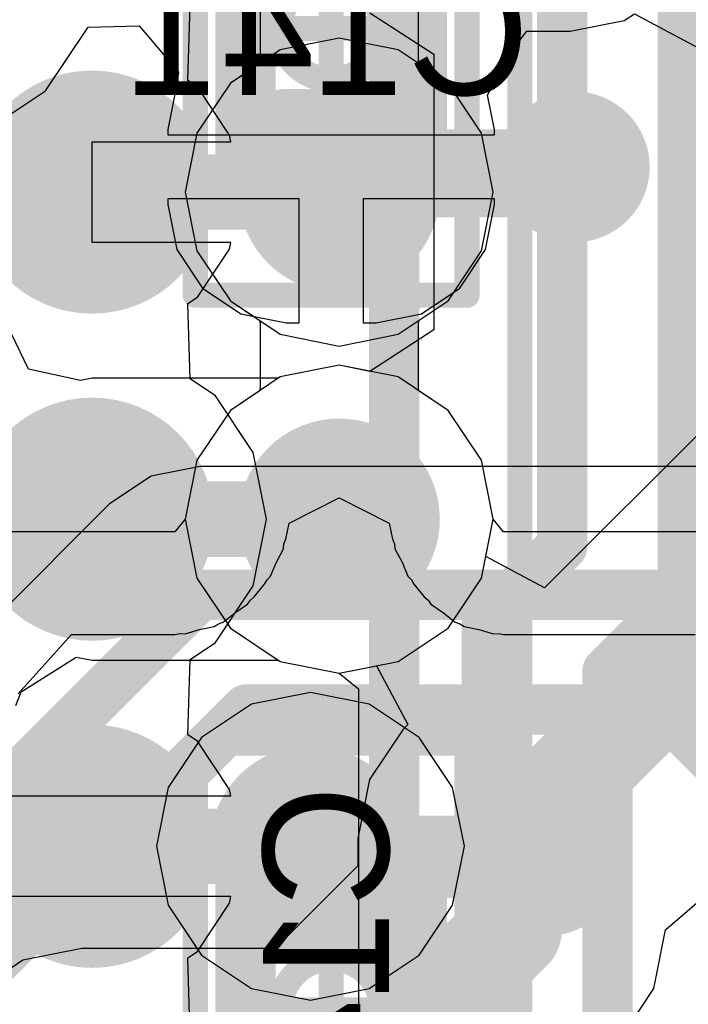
# Model space of a CAD drawing. Header units: millimetres. Extents: x -2 to 68, y -2 to 27.4.
# Tile 555 of 594: x 55.8 to 57.1, y 16.8 to 18.8. Entities that reach past the tile are written whole.
import ezdxf

# ---------------------------------------------------------------- set-up
doc = ezdxf.new("R2010")
doc.units = ezdxf.units.MM
for name, color, linetype in [('BottomLayer', 5, 'Continuous'), ('BottomPaste', 16, 'Continuous'), ('BottomSolder', 6, 'Continuous'), ('DrillGuide', 244, 'Continuous'), ('Mechanical10', 56, 'Continuous'), ('Mechanical13', 56, 'Continuous'), ('Mechanical15', 56, 'Continuous'), ('Mechanical17', 56, 'Continuous'), ('Mechanical6', 56, 'Continuous'), ('MidLayer1', 16, 'Continuous'), ('MidLayer2', 76, 'Continuous'), ('MidLayer3', 90, 'Continuous'), ('MidLayer4', 156, 'Continuous'), ('MidLayer5', 130, 'Continuous'), ('MidLayer6', 216, 'Continuous'), ('MidLayer7', 6, 'Continuous'), ('MidLayer8', 54, 'Continuous'), ('MultiLayer', 9, 'Continuous'), ('TopLayer', 1, 'Continuous'), ('TopPaste', 8, 'Continuous'), ('TopSolder', 216, 'Continuous'), ('ViaHoleLayer', 16, 'Continuous')]:
    doc.layers.add(name, color=color, linetype=linetype)

# ---------------------------------------------------------------- blocks, each defined once
blk = doc.blocks.new('MT53D512M32D2DS_053_WT_D_F_________1_168')
at = {"layer": 'Mechanical13', "const_width": 0.0999998}
blk.add_lwpolyline([(-4.99999762, 7.250000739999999), (-4.99999762, -7.250000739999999)], dxfattribs=at)
at = {"layer": 'Mechanical15', "const_width": 0.0499999}
blk.add_lwpolyline([(-5.24999966, 7.50000024), (-5.24999966, -7.50000024)], dxfattribs=at)
at = {"layer": 'TopLayer', "const_width": 0.13999972}
for points in [[(-4.46999868, -1.62500056, 1), (-4.329998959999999, -1.62500056, 1)], [(-4.46999868, -2.27499926, 1), (-4.329998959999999, -2.27499926, 1)], [(-4.46999868, -2.9250005, 1), (-4.329998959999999, -2.9250005, 1)]]:
    blk.add_lwpolyline(points, format="xyb", close=True, dxfattribs=at)
at = {"layer": 'TopPaste', "const_width": 0.13999972}
for points in [[(-4.46999868, -1.62500056, 1), (-4.329998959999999, -1.62500056, 1)], [(-4.46999868, -2.27499926, 1), (-4.329998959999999, -2.27499926, 1)], [(-4.46999868, -2.9250005, 1), (-4.329998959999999, -2.9250005, 1)]]:
    blk.add_lwpolyline(points, format="xyb", close=True, dxfattribs=at)
at = {"layer": 'TopSolder', "const_width": 0.24159972}
for points in [[(-4.52079868, -1.62500056, 1), (-4.27919896, -1.62500056, 1)], [(-4.52079868, -2.27499926, 1), (-4.27919896, -2.27499926, 1)], [(-4.52079868, -2.9250005, 1), (-4.27919896, -2.9250005, 1)]]:
    blk.add_lwpolyline(points, format="xyb", close=True, dxfattribs=at)
blk = doc.blocks.new('TP_0_8MM_B_183')
at = {"layer": 'BottomLayer', "const_width": 0.40005}
blk.add_lwpolyline([(-0.200025, 0, 1), (0.200025, 0, 1)], format="xyb", close=True, dxfattribs=at)
at = {"layer": 'BottomSolder', "const_width": 0.4500499}
blk.add_lwpolyline([(-0.22502368, 0, 1), (0.22502368, 0, 1)], format="xyb", close=True, dxfattribs=at)
blk = doc.blocks.new('CAP_0201_B_335')
at = {"layer": 'BottomLayer', "const_width": 0.08059928}
for points in [[(-0.3896995, 0.08940038, 1), (-0.30910022, 0.08940038, 1)], [(-0.24090122, 0.08940038, 1), (-0.16030194, 0.08940038, 1)], [(0.16030194, 0.08940038, 1), (0.24090122, 0.08940038, 1)], [(0.30910022, 0.08940038, 1), (0.3896995, 0.08940038, 1)], [(-0.3896995, -0.08940038, 1), (-0.30910022, -0.08940038, 1)], [(-0.24090122, -0.08940038, 1), (-0.16030194, -0.08940038, 1)], [(0.16030194, -0.08940038, 1), (0.24090122, -0.08940038, 1)], [(0.30910022, -0.08940038, 1), (0.3896995, -0.08940038, 1)]]:
    blk.add_lwpolyline(points, format="xyb", close=True, dxfattribs=at)
at = {"layer": 'BottomLayer'}
for points in [[(-0.20060158, 0.16999966), (-0.34939986, 0.16999966), (-0.20060158, -0.16999966), (-0.34939986, -0.16999966)], [(0.20060158, -0.16999966), (0.34939986, -0.16999966), (0.20060158, 0.16999966), (0.34939986, 0.16999966)], [(-0.1200023, 0.08940038), (-0.4299991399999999, 0.08940038), (-0.1200023, -0.08940038), (-0.4299991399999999, -0.08940038)], [(0.1200023, -0.08940038), (0.4299991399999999, -0.08940038), (0.1200023, 0.08940038), (0.4299991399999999, 0.08940038)]]:
    blk.add_solid(points, dxfattribs=at)
at = {"layer": 'BottomPaste', "const_width": 0.08059928}
for points in [[(-0.3896995, 0.08940038, 1), (-0.30910022, 0.08940038, 1)], [(-0.24090122, 0.08940038, 1), (-0.16030194, 0.08940038, 1)], [(0.16030194, 0.08940038, 1), (0.24090122, 0.08940038, 1)], [(0.30910022, 0.08940038, 1), (0.3896995, 0.08940038, 1)], [(-0.3896995, -0.08940038, 1), (-0.30910022, -0.08940038, 1)], [(-0.24090122, -0.08940038, 1), (-0.16030194, -0.08940038, 1)], [(0.16030194, -0.08940038, 1), (0.24090122, -0.08940038, 1)], [(0.30910022, -0.08940038, 1), (0.3896995, -0.08940038, 1)]]:
    blk.add_lwpolyline(points, format="xyb", close=True, dxfattribs=at)
at = {"layer": 'BottomPaste'}
for points in [[(-0.20060158, 0.16999966), (-0.34939986, 0.16999966), (-0.20060158, -0.16999966), (-0.34939986, -0.16999966)], [(0.20060158, -0.16999966), (0.34939986, -0.16999966), (0.20060158, 0.16999966), (0.34939986, 0.16999966)], [(-0.1200023, 0.08940038), (-0.4299991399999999, 0.08940038), (-0.1200023, -0.08940038), (-0.4299991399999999, -0.08940038)], [(0.1200023, -0.08940038), (0.4299991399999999, -0.08940038), (0.1200023, 0.08940038), (0.4299991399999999, 0.08940038)]]:
    blk.add_solid(points, dxfattribs=at)
at = {"layer": 'BottomSolder', "const_width": 0.08059928}
for points in [[(-0.3896995, 0.08940038, 1), (-0.30910022, 0.08940038, 1)], [(-0.24090122, 0.08940038, 1), (-0.16030194, 0.08940038, 1)], [(0.16030194, 0.08940038, 1), (0.24090122, 0.08940038, 1)], [(0.30910022, 0.08940038, 1), (0.3896995, 0.08940038, 1)], [(-0.3896995, -0.08940038, 1), (-0.30910022, -0.08940038, 1)], [(-0.24090122, -0.08940038, 1), (-0.16030194, -0.08940038, 1)], [(0.16030194, -0.08940038, 1), (0.24090122, -0.08940038, 1)], [(0.30910022, -0.08940038, 1), (0.3896995, -0.08940038, 1)]]:
    blk.add_lwpolyline(points, format="xyb", close=True, dxfattribs=at)
at = {"layer": 'BottomSolder'}
for points in [[(-0.20060158, 0.16999966), (-0.34939986, 0.16999966), (-0.20060158, -0.16999966), (-0.34939986, -0.16999966)], [(0.20060158, -0.16999966), (0.34939986, -0.16999966), (0.20060158, 0.16999966), (0.34939986, 0.16999966)], [(-0.1200023, 0.08940038), (-0.4299991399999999, 0.08940038), (-0.1200023, -0.08940038), (-0.4299991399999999, -0.08940038)], [(0.1200023, -0.08940038), (0.4299991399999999, -0.08940038), (0.1200023, 0.08940038), (0.4299991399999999, 0.08940038)]]:
    blk.add_solid(points, dxfattribs=at)
at = {"layer": 'Mechanical10', "const_width": 0.11999976}
for points in [[(0.31999936, 0.16999966), (-0.31999936, 0.16999966)], [(-0.31999936, -0.16999966), (-0.31999936, 0.16999966)], [(0.31999936, -0.16999966), (0.31999936, 0.16999966)], [(0.31999936, -0.16999966), (-0.31999936, -0.16999966)]]:
    blk.add_lwpolyline(points, dxfattribs=at)
at = {"layer": 'Mechanical10', "const_width": 0.05999988}
for points in [[(-0.3499993, 0.16999966, 1), (-0.28999942, 0.16999966, 1)], [(-0.3499993, 0.16999966, 1), (-0.28999942, 0.16999966, 1)], [(0.28999942, 0.16999966, 1), (0.3499993, 0.16999966, 1)], [(0.28999942, 0.16999966, 1), (0.3499993, 0.16999966, 1)], [(-0.3499993, -0.16999966, 1), (-0.28999942, -0.16999966, 1)], [(-0.3499993, -0.16999966, 1), (-0.28999942, -0.16999966, 1)], [(0.28999942, -0.16999966, 1), (0.3499993, -0.16999966, 1)], [(0.28999942, -0.16999966, 1), (0.3499993, -0.16999966, 1)]]:
    blk.add_lwpolyline(points, format="xyb", close=True, dxfattribs=at)
at = {"layer": 'Mechanical6', "const_width": 0.0499999}
for points in [[(0.5299989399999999, 0.26999946), (-0.5299989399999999, 0.26999946)], [(-0.5299989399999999, -0.26999946), (-0.5299989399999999, 0.26999946)], [(0.5299989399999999, -0.26999946), (0.5299989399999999, 0.26999946)], [(0, -0.135001), (0, 0.135001)], [(0.135001, 0), (-0.135001, 0)], [(0.5299989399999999, -0.26999946), (-0.5299989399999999, -0.26999946)]]:
    blk.add_lwpolyline(points, dxfattribs=at)
at = {"layer": 'Mechanical6'}
for points, const_width in [([(-0.54249828, 0.26999946, 1), (-0.5174996, 0.26999946, 1)], 0.02499868), ([(-0.54249828, 0.26999946, 1), (-0.5174996, 0.26999946, 1)], 0.02499868), ([(0.5174996, 0.26999946, 1), (0.54249828, 0.26999946, 1)], 0.02499868), ([(0.5174996, 0.26999946, 1), (0.54249828, 0.26999946, 1)], 0.02499868), ([(-0.01249934, 0.135001, 1), (0.01249934, 0.135001, 1)], 0.02499868), ([(0.10130028, 0, 1), (-0.10130028, 0, 1)], 0.0499999), ([(-0.14750034, 0, 1), (-0.12250166, 0, 1)], 0.02499868), ([(-0.11379962, 0, 1), (-0.08880094, 0, 1)], 0.02499868), ([(0.08880094, 0, 1), (0.11379962, 0, 1)], 0.02499868), ([(0.12250166, 0, 1), (0.14750034, 0, 1)], 0.02499868), ([(-0.01249934, -0.135001, 1), (0.01249934, -0.135001, 1)], 0.02499868), ([(-0.54249828, -0.26999946, 1), (-0.5174996, -0.26999946, 1)], 0.02499868), ([(-0.54249828, -0.26999946, 1), (-0.5174996, -0.26999946, 1)], 0.02499868), ([(0.5174996, -0.26999946, 1), (0.54249828, -0.26999946, 1)], 0.02499868), ([(0.5174996, -0.26999946, 1), (0.54249828, -0.26999946, 1)], 0.02499868)]:
    blk.add_lwpolyline(points, format="xyb", close=True, dxfattribs=dict(at, const_width=const_width))
blk = doc.blocks.new('CAP_0201_B_343')
at = {"layer": 'BottomLayer', "const_width": 0.08059928}
for points in [[(-0.3896995, 0.08940038, 1), (-0.30910022, 0.08940038, 1)], [(-0.24090122, 0.08940038, 1), (-0.16030194, 0.08940038, 1)], [(0.16030194, 0.08940038, 1), (0.24090122, 0.08940038, 1)], [(0.30910022, 0.08940038, 1), (0.3896995, 0.08940038, 1)], [(-0.3896995, -0.08940038, 1), (-0.30910022, -0.08940038, 1)], [(-0.24090122, -0.08940038, 1), (-0.16030194, -0.08940038, 1)], [(0.16030194, -0.08940038, 1), (0.24090122, -0.08940038, 1)], [(0.30910022, -0.08940038, 1), (0.3896995, -0.08940038, 1)]]:
    blk.add_lwpolyline(points, format="xyb", close=True, dxfattribs=at)
at = {"layer": 'BottomLayer'}
for points in [[(-0.20060158, 0.16999966), (-0.34939986, 0.16999966), (-0.20060158, -0.16999966), (-0.34939986, -0.16999966)], [(0.20060158, -0.16999966), (0.34939986, -0.16999966), (0.20060158, 0.16999966), (0.34939986, 0.16999966)], [(-0.1200023, 0.08940038), (-0.4299991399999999, 0.08940038), (-0.1200023, -0.08940038), (-0.4299991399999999, -0.08940038)], [(0.1200023, -0.08940038), (0.4299991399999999, -0.08940038), (0.1200023, 0.08940038), (0.4299991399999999, 0.08940038)]]:
    blk.add_solid(points, dxfattribs=at)
at = {"layer": 'BottomPaste', "const_width": 0.08059928}
for points in [[(-0.3896995, 0.08940038, 1), (-0.30910022, 0.08940038, 1)], [(-0.24090122, 0.08940038, 1), (-0.16030194, 0.08940038, 1)], [(0.16030194, 0.08940038, 1), (0.24090122, 0.08940038, 1)], [(0.30910022, 0.08940038, 1), (0.3896995, 0.08940038, 1)], [(-0.3896995, -0.08940038, 1), (-0.30910022, -0.08940038, 1)], [(-0.24090122, -0.08940038, 1), (-0.16030194, -0.08940038, 1)], [(0.16030194, -0.08940038, 1), (0.24090122, -0.08940038, 1)], [(0.30910022, -0.08940038, 1), (0.3896995, -0.08940038, 1)]]:
    blk.add_lwpolyline(points, format="xyb", close=True, dxfattribs=at)
at = {"layer": 'BottomPaste'}
for points in [[(-0.20060158, 0.16999966), (-0.34939986, 0.16999966), (-0.20060158, -0.16999966), (-0.34939986, -0.16999966)], [(0.20060158, -0.16999966), (0.34939986, -0.16999966), (0.20060158, 0.16999966), (0.34939986, 0.16999966)], [(-0.1200023, 0.08940038), (-0.4299991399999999, 0.08940038), (-0.1200023, -0.08940038), (-0.4299991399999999, -0.08940038)], [(0.1200023, -0.08940038), (0.4299991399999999, -0.08940038), (0.1200023, 0.08940038), (0.4299991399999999, 0.08940038)]]:
    blk.add_solid(points, dxfattribs=at)
at = {"layer": 'BottomSolder', "const_width": 0.08059928}
for points in [[(-0.3896995, 0.08940038, 1), (-0.30910022, 0.08940038, 1)], [(-0.24090122, 0.08940038, 1), (-0.16030194, 0.08940038, 1)], [(0.16030194, 0.08940038, 1), (0.24090122, 0.08940038, 1)], [(0.30910022, 0.08940038, 1), (0.3896995, 0.08940038, 1)], [(-0.3896995, -0.08940038, 1), (-0.30910022, -0.08940038, 1)], [(-0.24090122, -0.08940038, 1), (-0.16030194, -0.08940038, 1)], [(0.16030194, -0.08940038, 1), (0.24090122, -0.08940038, 1)], [(0.30910022, -0.08940038, 1), (0.3896995, -0.08940038, 1)]]:
    blk.add_lwpolyline(points, format="xyb", close=True, dxfattribs=at)
at = {"layer": 'BottomSolder'}
for points in [[(-0.20060158, 0.16999966), (-0.34939986, 0.16999966), (-0.20060158, -0.16999966), (-0.34939986, -0.16999966)], [(0.20060158, -0.16999966), (0.34939986, -0.16999966), (0.20060158, 0.16999966), (0.34939986, 0.16999966)], [(-0.1200023, 0.08940038), (-0.4299991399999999, 0.08940038), (-0.1200023, -0.08940038), (-0.4299991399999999, -0.08940038)], [(0.1200023, -0.08940038), (0.4299991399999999, -0.08940038), (0.1200023, 0.08940038), (0.4299991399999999, 0.08940038)]]:
    blk.add_solid(points, dxfattribs=at)
at = {"layer": 'Mechanical10', "const_width": 0.11999976}
for points in [[(-0.31999936, 0.16999966), (0.31999936, 0.16999966)], [(-0.31999936, 0.16999966), (-0.31999936, -0.16999966)], [(0.31999936, 0.16999966), (0.31999936, -0.16999966)], [(-0.31999936, -0.16999966), (0.31999936, -0.16999966)]]:
    blk.add_lwpolyline(points, dxfattribs=at)
at = {"layer": 'Mechanical10', "const_width": 0.05999988}
for points in [[(-0.3499993, 0.16999966, 1), (-0.28999942, 0.16999966, 1)], [(-0.3499993, 0.16999966, 1), (-0.28999942, 0.16999966, 1)], [(0.28999942, 0.16999966, 1), (0.3499993, 0.16999966, 1)], [(0.28999942, 0.16999966, 1), (0.3499993, 0.16999966, 1)], [(-0.3499993, -0.16999966, 1), (-0.28999942, -0.16999966, 1)], [(-0.3499993, -0.16999966, 1), (-0.28999942, -0.16999966, 1)], [(0.28999942, -0.16999966, 1), (0.3499993, -0.16999966, 1)], [(0.28999942, -0.16999966, 1), (0.3499993, -0.16999966, 1)]]:
    blk.add_lwpolyline(points, format="xyb", close=True, dxfattribs=at)
at = {"layer": 'Mechanical6', "const_width": 0.0499999}
for points in [[(-0.5299989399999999, 0.26999946), (-0.5299989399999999, -0.26999946)], [(-0.5299989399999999, 0.26999946), (0.5299989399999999, 0.26999946)], [(0.5299989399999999, 0.26999946), (0.5299989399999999, -0.26999946)], [(0, 0.135001), (0, -0.135001)], [(-0.135001, 0), (0.135001, 0)], [(-0.5299989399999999, -0.26999946), (0.5299989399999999, -0.26999946)]]:
    blk.add_lwpolyline(points, dxfattribs=at)
at = {"layer": 'Mechanical6'}
for points, const_width in [([(-0.54249828, 0.26999946, 1), (-0.5174996, 0.26999946, 1)], 0.02499868), ([(-0.54249828, 0.26999946, 1), (-0.5174996, 0.26999946, 1)], 0.02499868), ([(0.5174996, 0.26999946, 1), (0.54249828, 0.26999946, 1)], 0.02499868), ([(0.5174996, 0.26999946, 1), (0.54249828, 0.26999946, 1)], 0.02499868), ([(-0.01249934, 0.135001, 1), (0.01249934, 0.135001, 1)], 0.02499868), ([(0.10130028, 0, 1), (-0.10130028, 0, 1)], 0.0499999), ([(-0.14750034, 0, 1), (-0.12250166, 0, 1)], 0.02499868), ([(-0.11379962, 0, 1), (-0.08880094, 0, 1)], 0.02499868), ([(0.08880094, 0, 1), (0.11379962, 0, 1)], 0.02499868), ([(0.12250166, 0, 1), (0.14750034, 0, 1)], 0.02499868), ([(-0.01249934, -0.135001, 1), (0.01249934, -0.135001, 1)], 0.02499868), ([(-0.54249828, -0.26999946, 1), (-0.5174996, -0.26999946, 1)], 0.02499868), ([(-0.54249828, -0.26999946, 1), (-0.5174996, -0.26999946, 1)], 0.02499868), ([(0.5174996, -0.26999946, 1), (0.54249828, -0.26999946, 1)], 0.02499868), ([(0.5174996, -0.26999946, 1), (0.54249828, -0.26999946, 1)], 0.02499868)]:
    blk.add_lwpolyline(points, format="xyb", close=True, dxfattribs=dict(at, const_width=const_width))

msp = doc.modelspace()

# ---------------------------------------------------------------- linework, layer by layer
at = {"layer": 'BottomLayer'}
for p, q in [((56.8500006, 18.7446158), (56.95730035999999, 18.76595942)), ((56.95730035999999, 18.76595942), (56.97746288, 18.77943158)), ((56.97746288, 18.77943158), (57.10446287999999, 18.71154754)), ((55.80761, 18.62638896), (55.89210564, 18.75284286)), ((55.89210564, 18.75284286), (55.99344148, 18.75532698)), ((55.99344148, 18.75532698), (56.07162776, 18.66307164)), ((56.72899753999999, 18.699861), (56.764047, 18.7446158)), ((56.764047, 18.7446158), (56.8500006, 18.7446158)), ((56.68595216, 18.61761326), (56.72899753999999, 18.699861)), ((56.07162776, 18.66307164), (56.06838164, 18.6393709)), ((55.60912678, 18.4937654), (55.80761, 18.62638896)), ((56.06838164, 18.6393709), (56.0504848, 18.54939902)), ((56.69952084, 18.54939902), (56.68595216, 18.61761326)), ((56.0504848, 18.54939902), (56.0504848, 18.53850242)), ((56.69952084, 18.53850242), (56.69952084, 18.54939902)), ((56.0504848, 18.53850242), (56.37500536, 18.53850242)), ((56.37500536, 18.53850242), (56.69952084, 18.53850242)), ((56.31150536, 18.41150242), (56.0504848, 18.41150242)), ((56.0504848, 18.41150242), (56.0504848, 18.40060074)), ((56.31150536, 18.1654831), (56.31150536, 18.41150242)), ((56.69952084, 18.41150242), (56.43850535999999, 18.41150242)), ((56.43850535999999, 18.41150242), (56.43850535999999, 18.1654831)), ((56.69952084, 18.40060074), (56.69952084, 18.41150242)), ((56.0504848, 18.40060074), (56.06838164, 18.31062632)), ((56.681624, 18.31062632), (56.69952084, 18.40060074)), ((56.06838164, 18.31062632), (56.11934927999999, 18.23434758)), ((56.63065636, 18.23434758), (56.681624, 18.31062632)), ((56.11934927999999, 18.23434758), (56.19562802, 18.18337994)), ((56.55437762, 18.18337994), (56.63065636, 18.23434758)), ((56.19562802, 18.18337994), (56.28560244, 18.1654831)), ((56.4644032, 18.1654831), (56.55437762, 18.18337994)), ((56.28560244, 18.1654831), (56.31150536, 18.1654831)), ((56.43850535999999, 18.1654831), (56.4644032, 18.1654831)), ((56.11499825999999, 17.8798855), (56.01745464, 17.86048244)), ((57.1149988, 17.8798855), (56.11499825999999, 17.8798855)), ((56.01745464, 17.86048244), (55.93475986, 17.80522982)), ((55.93475986, 17.80522982), (55.09954182, 16.97000924))]:
    msp.add_line(p, q, dxfattribs=at)
for points, const_width in [([(56.78300048, 18.47499988, 1), (56.93299763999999, 18.47499988, 1)], 0.1499997), ([(56.33750226, 18.47499988, 1), (56.41250338, 18.47499988, 1)], 0.07499858), ([(56.82049849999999, 18.47499988, 1), (56.89549962, 18.47499988, 1)], 0.07499858), ([(56.08999958, 17.62498888, 1), (56.13999694, 17.62498888, 1)], 0.0499999), ([(56.08999958, 17.62498888, 1), (56.13999694, 17.62498888, 1)], 0.0499999), ([(57.09000012, 17.62498888, 1), (57.13999748, 17.62498888, 1)], 0.0499999), ([(57.09000012, 17.62498888, 1), (57.13999748, 17.62498888, 1)], 0.0499999), ([(56.18208474, 17.39699848, 1), (56.2320821, 17.39699848, 1)], 0.0499999), ([(56.18208474, 17.39699848, 1), (56.2320821, 17.39699848, 1)], 0.0499999), ([(57.00941099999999, 17.39699848, 1), (57.05940835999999, 17.39699848, 1)], 0.0499999), ([(57.00941099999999, 17.39699848, 1), (57.05940835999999, 17.39699848, 1)], 0.0499999), ([(56.72900262, 17.09699908, 1), (56.87899977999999, 17.09699908, 1)], 0.1499997), ([(56.40950109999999, 17.09699908, 1), (56.48450222, 17.09699908, 1)], 0.07499858), ([(56.40950109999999, 17.09699908, 1), (56.48450222, 17.09699908, 1)], 0.07499858), ([(56.76650064, 17.09699908, 1), (56.84150175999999, 17.09699908, 1)], 0.07499858), ([(56.33750226, 17.02500024, 1), (56.41250338, 17.02500024, 1)], 0.07499858), ([(56.32710604, 17.04789834, 1), (56.3771034, 17.04789834, 1)], 0.0499999), ([(56.35000414, 17.02500024, 1), (56.4000015, 17.02500024, 1)], 0.0499999)]:
    msp.add_lwpolyline(points, format="xyb", close=True, dxfattribs=dict(at, const_width=const_width))
for points, const_width in [([(56.37500282, 18.47499988), (56.85799906, 18.47499988)], 0.1499997), ([(55.1164125, 16.62640312), (56.11499825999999, 17.62498888)], 0.0999998), ([(56.11499825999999, 17.62498888), (57.1149988, 17.62498888)], 0.0999998), ([(57.1149988, 17.62498888), (57.3649983, 17.37498938)], 0.0999998), ([(55.23507367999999, 16.42498874), (56.20708342, 17.39699848)], 0.0999998), ([(56.20708342, 17.39699848), (57.03440968, 17.39699848)], 0.0999998), ([(57.03440968, 17.39699848), (57.1649987, 17.26640946)], 0.0999998), ([(56.37500282, 17.02500024), (56.44700166, 17.09699908)], 0.1499997), ([(56.44700166, 17.09699908), (56.8040012, 17.09699908)], 0.1499997), ([(56.35210472, 17.04789834), (56.37500282, 17.02500024)], 0.0999998)]:
    msp.add_lwpolyline(points, dxfattribs=dict(at, const_width=const_width))
at = {"layer": 'DrillGuide'}
for points, const_width in [([(56.34099983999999, 18.42499744, 1), (56.44099963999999, 18.42499744, 1)], 0.0999998), ([(56.83300037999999, 18.47499988, 1), (56.88299773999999, 18.47499988, 1)], 0.0499999), ([(55.87500382, 18.42499744, 1), (55.92500118, 18.42499744, 1)], 0.0499999), ([(56.3409973, 17.77499874, 1), (56.4409971, 17.77499874, 1)], 0.0999998), ([(55.87500127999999, 17.77499874, 1), (55.92499863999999, 17.77499874, 1)], 0.0499999), ([(56.28378126, 17.12500512, 1), (56.38378105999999, 17.12500512, 1)], 0.0999998), ([(55.87500382, 17.1249975, 1), (55.92500118, 17.1249975, 1)], 0.0499999), ([(56.77900252, 17.09699908, 1), (56.82899988, 17.09699908, 1)], 0.0499999)]:
    msp.add_lwpolyline(points, format="xyb", close=True, dxfattribs=dict(at, const_width=const_width))
at = {"layer": 'MidLayer1'}
for p, q in [((55.77376196, 18.07331666), (55.7400587, 18.14320222)), ((56.39099719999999, 18.0808757), (56.27394383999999, 18.05759152)), ((56.50805056, 18.05759152), (56.39099719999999, 18.0808757)), ((55.87719329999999, 18.05084782), (55.77376196, 18.07331666)), ((55.89999996, 18.05538426), (55.87719329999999, 18.05084782)), ((56.2706393, 18.05538426), (55.89999996, 18.05538426)), ((56.27394383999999, 18.05759152), (56.2706393, 18.05538426)), ((56.60728581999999, 17.99128736), (56.50805056, 18.05759152)), ((56.67358998, 17.8920521), (56.60728581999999, 17.99128736)), ((56.69687416, 17.77499874), (56.67358998, 17.8920521)), ((56.67358998, 17.65794538), (56.69687416, 17.77499874)), ((56.60728581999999, 17.55871012), (56.67358998, 17.65794538)), ((56.50805056, 17.49240596), (56.60728581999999, 17.55871012)), ((55.75912902, 17.43166694), (55.86800104, 17.50097846)), ((55.86800104, 17.50097846), (55.89999996, 17.49461322)), ((55.89999996, 17.49461322), (56.2706393, 17.49461322)), ((56.2706393, 17.49461322), (56.27394383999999, 17.49240596)), ((56.27394383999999, 17.49240596), (56.39099719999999, 17.46912178)), ((56.39099719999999, 17.46912178), (56.50805056, 17.49240596)), ((55.74854992, 17.40510616), (55.75912902, 17.43166694))]:
    msp.add_line(p, q, dxfattribs=at)
for points, const_width in [([(56.29099994, 18.42499744, 1), (56.49099954, 18.42499744, 1)], 0.1999996), ([(55.82500391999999, 18.42499744, 1), (55.97500108, 18.42499744, 1)], 0.1499997), ([(55.86250194, 18.42499744, 1), (55.93750306, 18.42499744, 1)], 0.07499858), ([(56.35349918, 18.42499744, 1), (56.4285003, 18.42499744, 1)], 0.07499858), ([(56.2909974, 17.77499874, 1), (56.49099699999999, 17.77499874, 1)], 0.1999996), ([(55.82500138, 17.77499874, 1), (55.97499854, 17.77499874, 1)], 0.1499997), ([(55.86249939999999, 17.77499874, 1), (55.93750051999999, 17.77499874, 1)], 0.07499858), ([(56.35349664, 17.77499874, 1), (56.42849775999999, 17.77499874, 1)], 0.07499858), ([(56.23378135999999, 17.12500512, 1), (56.43378096, 17.12500512, 1)], 0.1999996), ([(55.82500391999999, 17.1249975, 1), (55.97500108, 17.1249975, 1)], 0.1499997), ([(55.86250194, 17.1249975, 1), (55.93750306, 17.1249975, 1)], 0.07499858), ([(55.86250447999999, 17.12500004, 1), (55.93750559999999, 17.12500004, 1)], 0.07499858), ([(55.86250447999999, 17.12500004, 1), (55.93750559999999, 17.12500004, 1)], 0.07499858), ([(56.29627551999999, 17.12500004, 1), (56.37127664, 17.12500004, 1)], 0.07499858), ([(56.29627551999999, 17.12500004, 1), (56.37127664, 17.12500004, 1)], 0.07499858), ([(56.2962806, 17.12500512, 1), (56.37128172, 17.12500512, 1)], 0.07499858)]:
    msp.add_lwpolyline(points, format="xyb", close=True, dxfattribs=dict(at, const_width=const_width))
at = {"layer": 'MidLayer1', "const_width": 0.1499997}
for points in [[(55.9000025, 18.42499744), (56.39099974, 18.42499744)], [(55.89999996, 17.77499874), (56.39099719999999, 17.77499874)], [(55.9000025, 17.1249975), (55.90000504, 17.12500004)], [(55.90000504, 17.12500004), (56.33377607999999, 17.12500004)], [(56.33377607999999, 17.12500004), (56.33378115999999, 17.12500512)]]:
    msp.add_lwpolyline(points, dxfattribs=at)
at = {"layer": 'MidLayer2'}
for p, q in [((56.4521223, 18.78127816), (56.57912484, 18.69877642)), ((56.57912484, 18.69877642), (56.57912484, 18.15121846)), ((56.57912484, 18.15121846), (56.4521223, 18.06871672)), ((56.39099719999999, 18.0808757), (56.27394383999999, 18.05759152)), ((56.4521223, 18.06871672), (56.39099719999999, 18.0808757)), ((56.27394383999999, 18.05759152), (56.17470857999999, 17.99128736)), ((56.17470857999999, 17.99128736), (56.10840441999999, 17.8920521)), ((56.10840441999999, 17.8920521), (56.08512023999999, 17.77499874)), ((56.08512023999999, 17.77499874), (56.10840441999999, 17.65794538)), ((56.10840441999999, 17.65794538), (56.17470857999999, 17.55871012)), ((56.17470857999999, 17.55871012), (56.27394383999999, 17.49240596)), ((56.27394383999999, 17.49240596), (56.39099466, 17.46912178)), ((56.39099466, 17.46912178), (56.42912514, 17.43782898)), ((56.42912514, 17.43782898), (56.42912514, 16.50816612))]:
    msp.add_line(p, q, dxfattribs=at)
at = {"layer": 'MidLayer2', "const_width": 0.0999998}
for points in [[(56.83402146, 17.7215038), (56.83402146, 19.87502248)], [(57.07400066, 17.62210344), (57.07400066, 19.76099934)], [(56.68402176, 17.5715041), (56.83402146, 17.7215038)], [(56.92400095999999, 17.47210374), (57.07400066, 17.62210344)], [(56.68402176, 15.9256603), (56.68402176, 17.5715041)], [(56.92400095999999, 16.02506066), (56.92400095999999, 17.47210374)]]:
    msp.add_lwpolyline(points, dxfattribs=at)
at = {"layer": 'MidLayer2'}
for points, const_width in [([(56.29099994, 18.42499744, 1), (56.49099954, 18.42499744, 1)], 0.1999996), ([(56.2909974, 17.77499874, 1), (56.49099699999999, 17.77499874, 1)], 0.1999996), ([(56.80902277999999, 17.7215038, 1), (56.85902014, 17.7215038, 1)], 0.0499999), ([(56.80902277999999, 17.7215038, 1), (56.85902014, 17.7215038, 1)], 0.0499999), ([(57.04900197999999, 17.62210344, 1), (57.09899933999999, 17.62210344, 1)], 0.0499999), ([(57.04900197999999, 17.62210344, 1), (57.09899933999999, 17.62210344, 1)], 0.0499999), ([(56.65902308, 17.5715041, 1), (56.70902044, 17.5715041, 1)], 0.0499999), ([(56.65902308, 17.5715041, 1), (56.70902044, 17.5715041, 1)], 0.0499999), ([(56.89900228, 17.47210374, 1), (56.94899964, 17.47210374, 1)], 0.0499999), ([(56.89900228, 17.47210374, 1), (56.94899964, 17.47210374, 1)], 0.0499999), ([(56.23378135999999, 17.12500512, 1), (56.43378096, 17.12500512, 1)], 0.1999996)]:
    msp.add_lwpolyline(points, format="xyb", close=True, dxfattribs=dict(at, const_width=const_width))
at = {"layer": 'MidLayer3'}
for p, q in [((56.39099719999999, 18.0808757), (56.27394383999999, 18.05759152)), ((56.50805056, 18.05759152), (56.39099719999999, 18.0808757)), ((56.27394383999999, 18.05759152), (56.17470857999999, 17.99128736)), ((56.60728581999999, 17.99128736), (56.50805056, 18.05759152)), ((56.17470857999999, 17.99128736), (56.10840441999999, 17.8920521)), ((56.67358998, 17.8920521), (56.60728581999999, 17.99128736)), ((56.10840441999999, 17.8920521), (56.08512023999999, 17.77499874)), ((56.69687416, 17.77499874), (56.67358998, 17.8920521)), ((56.08512023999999, 17.77499874), (56.10840441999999, 17.65794538)), ((56.67358998, 17.65794538), (56.69687416, 17.77499874)), ((56.10840441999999, 17.65794538), (56.17470857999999, 17.55871012)), ((56.60728581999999, 17.55871012), (56.67358998, 17.65794538)), ((56.17470857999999, 17.55871012), (56.27394383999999, 17.49240596)), ((56.50805056, 17.49240596), (56.60728581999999, 17.55871012)), ((56.27394383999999, 17.49240596), (56.39099719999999, 17.46912178)), ((56.39099719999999, 17.46912178), (56.50805056, 17.49240596))]:
    msp.add_line(p, q, dxfattribs=at)
at = {"layer": 'MidLayer3', "const_width": 0.1999996}
for points in [[(56.29099994, 18.42499744, 1), (56.49099954, 18.42499744, 1)], [(56.2909974, 17.77499874, 1), (56.49099699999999, 17.77499874, 1)], [(56.23378135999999, 17.12500512, 1), (56.43378096, 17.12500512, 1)]]:
    msp.add_lwpolyline(points, format="xyb", close=True, dxfattribs=at)
at = {"layer": 'MidLayer4'}
for p, q in [((56.39099719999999, 18.0808757), (56.27394383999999, 18.05759152)), ((56.50805056, 18.05759152), (56.39099719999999, 18.0808757)), ((56.27394383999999, 18.05759152), (56.17470857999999, 17.99128736)), ((56.60728581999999, 17.99128736), (56.50805056, 18.05759152)), ((56.17470857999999, 17.99128736), (56.10840441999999, 17.8920521)), ((56.67358998, 17.8920521), (56.60728581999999, 17.99128736)), ((56.10840441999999, 17.8920521), (56.08512023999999, 17.77499874)), ((56.69687416, 17.77499874), (56.67358998, 17.8920521)), ((56.08512023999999, 17.77499874), (56.10840441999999, 17.65794538)), ((56.67358998, 17.65794538), (56.69687416, 17.77499874)), ((56.10840441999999, 17.65794538), (56.17470857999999, 17.55871012)), ((56.60728581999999, 17.55871012), (56.67358998, 17.65794538)), ((56.17470857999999, 17.55871012), (56.27394383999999, 17.49240596)), ((56.50805056, 17.49240596), (56.60728581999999, 17.55871012)), ((56.27394383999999, 17.49240596), (56.39099719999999, 17.46912178)), ((56.39099719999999, 17.46912178), (56.50805056, 17.49240596))]:
    msp.add_line(p, q, dxfattribs=at)
for points, const_width in [([(56.29099994, 18.42499744, 1), (56.49099954, 18.42499744, 1)], 0.1999996), ([(56.78300048, 18.47499988, 1), (56.93299763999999, 18.47499988, 1)], 0.1499997), ([(56.82049849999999, 18.47499988, 1), (56.89549962, 18.47499988, 1)], 0.07499858), ([(56.37850039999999, 18.44999866, 1), (56.45350152, 18.44999866, 1)], 0.07499858), ([(56.37850039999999, 18.44999866, 1), (56.45350152, 18.44999866, 1)], 0.07499858), ([(56.79549728, 18.44999866, 1), (56.8704984, 18.44999866, 1)], 0.07499858), ([(56.79549728, 18.44999866, 1), (56.8704984, 18.44999866, 1)], 0.07499858), ([(56.35349918, 18.42499744, 1), (56.4285003, 18.42499744, 1)], 0.07499858), ([(56.2909974, 17.77499874, 1), (56.49099699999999, 17.77499874, 1)], 0.1999996), ([(56.23378135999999, 17.12500512, 1), (56.43378096, 17.12500512, 1)], 0.1999996), ([(56.72900262, 17.09699908, 1), (56.87899977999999, 17.09699908, 1)], 0.1499997), ([(56.2962806, 17.12500512, 1), (56.37128172, 17.12500512, 1)], 0.07499858), ([(56.31028362, 17.1110021, 1), (56.38528474, 17.1110021, 1)], 0.07499858), ([(56.31028362, 17.1110021, 1), (56.38528474, 17.1110021, 1)], 0.07499858), ([(56.75249762, 17.1110021, 1), (56.82749874, 17.1110021, 1)], 0.07499858), ([(56.75249762, 17.1110021, 1), (56.82749874, 17.1110021, 1)], 0.07499858), ([(56.76650064, 17.09699908, 1), (56.84150175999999, 17.09699908, 1)], 0.07499858)]:
    msp.add_lwpolyline(points, format="xyb", close=True, dxfattribs=dict(at, const_width=const_width))
at = {"layer": 'MidLayer4', "const_width": 0.1499997}
for points in [[(56.83299784, 18.44999866), (56.85799906, 18.47499988)], [(56.39099974, 18.42499744), (56.41600096, 18.44999866)], [(56.41600096, 18.44999866), (56.83299784, 18.44999866)], [(56.33378115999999, 17.12500512), (56.34778418, 17.1110021)], [(56.34778418, 17.1110021), (56.78999818, 17.1110021)], [(56.78999818, 17.1110021), (56.8040012, 17.09699908)]]:
    msp.add_lwpolyline(points, dxfattribs=at)
at = {"layer": 'MidLayer5'}
for p, q in [((56.39099719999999, 18.0808757), (56.27394383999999, 18.05759152)), ((56.50805056, 18.05759152), (56.39099719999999, 18.0808757)), ((56.27394383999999, 18.05759152), (56.17470857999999, 17.99128736)), ((56.60728581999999, 17.99128736), (56.50805056, 18.05759152)), ((56.17470857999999, 17.99128736), (56.10840441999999, 17.8920521)), ((56.67358998, 17.8920521), (56.60728581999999, 17.99128736)), ((56.10840441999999, 17.8920521), (56.08512023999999, 17.77499874)), ((56.69687416, 17.77499874), (56.67358998, 17.8920521)), ((56.08512023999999, 17.77499874), (56.10840441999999, 17.65794538)), ((56.67358998, 17.65794538), (56.69687416, 17.77499874)), ((56.10840441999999, 17.65794538), (56.17470857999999, 17.55871012)), ((56.60728581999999, 17.55871012), (56.67358998, 17.65794538)), ((56.17470857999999, 17.55871012), (56.27394383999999, 17.49240596)), ((56.50805056, 17.49240596), (56.60728581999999, 17.55871012)), ((56.27394383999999, 17.49240596), (56.39099719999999, 17.46912178)), ((56.39099719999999, 17.46912178), (56.50805056, 17.49240596))]:
    msp.add_line(p, q, dxfattribs=at)
at = {"layer": 'MidLayer5', "const_width": 0.1999996}
for points in [[(56.29099994, 18.42499744, 1), (56.49099954, 18.42499744, 1)], [(56.2909974, 17.77499874, 1), (56.49099699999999, 17.77499874, 1)], [(56.23378135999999, 17.12500512, 1), (56.43378096, 17.12500512, 1)]]:
    msp.add_lwpolyline(points, format="xyb", close=True, dxfattribs=at)
at = {"layer": 'MidLayer6'}
for p, q in [((57.38114762, 18.22040552), (56.79920313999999, 17.63846358)), ((56.39099719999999, 18.0808757), (56.27394383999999, 18.05759152)), ((56.50805056, 18.05759152), (56.39099719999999, 18.0808757)), ((56.27394383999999, 18.05759152), (56.17470857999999, 17.99128736)), ((56.60728581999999, 17.99128736), (56.50805056, 18.05759152)), ((56.17470857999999, 17.99128736), (56.10840441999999, 17.8920521)), ((56.67358998, 17.8920521), (56.60728581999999, 17.99128736)), ((56.10840441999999, 17.8920521), (56.08512023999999, 17.77499874)), ((56.69687416, 17.77499874), (56.67358998, 17.8920521)), ((56.08512023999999, 17.77499874), (56.10840441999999, 17.65794538)), ((56.68215994, 17.70102632), (56.69687416, 17.77499874)), ((56.79920313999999, 17.63846358), (56.68215994, 17.70102632)), ((56.10840441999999, 17.65794538), (56.17470857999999, 17.55871012)), ((56.17470857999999, 17.55871012), (56.27394383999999, 17.49240596)), ((56.27394383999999, 17.49240596), (56.39099719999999, 17.46912178)), ((56.39099719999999, 17.46912178), (56.46496962, 17.483836)), ((56.46496962, 17.483836), (56.52753236, 17.3667928)), ((56.51749173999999, 17.35675218), (56.45118758, 17.25751692)), ((56.52753236, 17.3667928), (56.51749173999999, 17.35675218)), ((56.45118758, 17.25751692), (56.42790086, 17.14046356)), ((56.42790086, 17.14046356), (56.4279034, 17.14045086)), ((56.4279034, 17.14045086), (56.4279034, 17.0860212)), ((56.4279034, 17.0860212), (56.26368223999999, 16.92180004)), ((57.03969541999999, 16.9593641), (57.1498222, 17.05441344)), ((57.01637313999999, 16.84226756), (57.03965986, 16.95931838)), ((57.03965986, 16.95931838), (57.03969541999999, 16.9593641)), ((55.87958344, 16.92180258), (55.76253008, 16.89851586)), ((55.87959614, 16.92180004), (55.87958344, 16.92180258)), ((56.26368223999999, 16.92180004), (55.87959614, 16.92180004)), ((55.76253008, 16.89851586), (55.66329482, 16.8322117)), ((56.95006897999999, 16.7430323), (57.01637313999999, 16.84226756))]:
    msp.add_line(p, q, dxfattribs=at)
for points, const_width in [([(56.29099994, 18.42499744, 1), (56.49099954, 18.42499744, 1)], 0.1999996), ([(56.2909974, 17.77499874, 1), (56.49099699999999, 17.77499874, 1)], 0.1999996), ([(56.23378135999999, 17.12500512, 1), (56.43378096, 17.12500512, 1)], 0.1999996), ([(56.68378046, 17.14046356, 1), (56.78378026, 17.14046356, 1)], 0.0999998), ([(56.68378046, 17.14046356, 1), (56.78378026, 17.14046356, 1)], 0.0999998), ([(56.68378046, 16.95932092, 1), (56.78378026, 16.95932092, 1)], 0.0999998), ([(56.68378046, 16.95932092, 1), (56.78378026, 16.95932092, 1)], 0.0999998)]:
    msp.add_lwpolyline(points, format="xyb", close=True, dxfattribs=dict(at, const_width=const_width))
at = {"layer": 'MidLayer6', "const_width": 0.1999996}
for points in [[(56.73378035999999, 17.14046356), (57.59744132, 18.00412452)], [(56.73378035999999, 16.95932092), (56.73378035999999, 17.14046356)], [(56.39038252, 16.61592308), (56.73378035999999, 16.95932092)]]:
    msp.add_lwpolyline(points, dxfattribs=at)
at = {"layer": 'MidLayer7'}
for p, q in [((56.23378644, 18.81526082), (56.23378644, 18.6847353)), ((56.5482105, 18.68473276), (56.5482105, 18.81525828)), ((56.23181286, 18.6794394), (56.17471112, 18.64128606)), ((56.23378644, 18.6847353), (56.23181286, 18.6794394)), ((56.55018408, 18.6794394), (56.5482105, 18.68473276)), ((56.60728836, 18.64128606), (56.55018408, 18.6794394)), ((56.17471112, 18.64128606), (56.10840696, 18.5420508)), ((56.67359252, 18.5420508), (56.60728836, 18.64128606)), ((56.10840696, 18.5420508), (56.08512278, 18.42499744)), ((56.6968767, 18.42499744), (56.67359252, 18.5420508)), ((56.08512278, 18.42499744), (56.10840696, 18.30794408)), ((56.67359252, 18.30794408), (56.6968767, 18.42499744)), ((56.10840696, 18.30794408), (56.17471112, 18.20870882)), ((56.60728836, 18.20870882), (56.67359252, 18.30794408)), ((56.17471112, 18.20870882), (56.27394638, 18.14240466)), ((56.5080531, 18.14240466), (56.60728836, 18.20870882)), ((56.27394638, 18.14240466), (56.39099974, 18.11912048)), ((56.39099974, 18.11912048), (56.5080531, 18.14240466)), ((56.33378115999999, 17.43088208), (56.2167278, 17.4075979)), ((56.45083451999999, 17.4075979), (56.33378115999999, 17.43088208)), ((56.2167278, 17.4075979), (56.11749253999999, 17.34129374)), ((56.55006977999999, 17.34129374), (56.45083451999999, 17.4075979)), ((56.11749253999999, 17.34129374), (56.05118838, 17.24205848)), ((56.61637394, 17.24205848), (56.55006977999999, 17.34129374)), ((56.05118838, 17.24205848), (56.0279042, 17.12500512)), ((56.63965811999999, 17.12500512), (56.61637394, 17.24205848)), ((56.0279042, 17.12500512), (56.05118838, 17.00795176)), ((56.61637394, 17.00795176), (56.63965811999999, 17.12500512)), ((56.05118838, 17.00795176), (56.11749253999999, 16.9087165)), ((56.55006977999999, 16.9087165), (56.61637394, 17.00795176)), ((56.11749253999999, 16.9087165), (56.2167278, 16.84241234)), ((56.45083451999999, 16.84241234), (56.55006977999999, 16.9087165)), ((56.2167278, 16.84241234), (56.33378115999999, 16.81912816)), ((56.33378115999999, 16.81912816), (56.45083451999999, 16.84241234))]:
    msp.add_line(p, q, dxfattribs=at)
at = {"layer": 'MidLayer7', "const_width": 0.1999996}
for points in [[(56.29099994, 18.42499744, 1), (56.49099954, 18.42499744, 1)], [(56.2909974, 17.77499874, 1), (56.49099699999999, 17.77499874, 1)], [(56.23378135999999, 17.12500512, 1), (56.43378096, 17.12500512, 1)]]:
    msp.add_lwpolyline(points, format="xyb", close=True, dxfattribs=at)
at = {"layer": 'MidLayer8'}
for p, q in [((56.39099974, 18.7308744), (56.27394638, 18.70759022)), ((56.5080531, 18.70759022), (56.39099974, 18.7308744)), ((56.27394638, 18.70759022), (56.17471112, 18.64128606)), ((56.60728836, 18.64128606), (56.5080531, 18.70759022)), ((56.17471112, 18.64128606), (56.10840696, 18.5420508)), ((56.67359252, 18.5420508), (56.60728836, 18.64128606)), ((56.10840696, 18.5420508), (56.08512278, 18.42499744)), ((56.6968767, 18.42499744), (56.67359252, 18.5420508)), ((56.08512278, 18.42499744), (56.10840696, 18.30794408)), ((56.67359252, 18.30794408), (56.6968767, 18.42499744)), ((56.10840696, 18.30794408), (56.17471112, 18.20870882)), ((56.60728836, 18.20870882), (56.67359252, 18.30794408)), ((56.17471112, 18.20870882), (56.23181286, 18.17055548)), ((56.55018408, 18.17055548), (56.60728836, 18.20870882)), ((56.23181286, 18.17055548), (56.23378644, 18.16525958)), ((56.23378644, 18.16525958), (56.23378644, 18.03473406)), ((56.5482105, 18.16526212), (56.55018408, 18.17055548)), ((56.5482105, 18.0347366), (56.5482105, 18.16526212)), ((56.23181286, 18.0294407), (56.17470857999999, 17.99128736)), ((56.23378644, 18.03473406), (56.23181286, 18.0294407)), ((56.55018408, 18.0294407), (56.5482105, 18.0347366)), ((56.60728581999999, 17.99128736), (56.55018408, 18.0294407)), ((56.17470857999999, 17.99128736), (56.10840441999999, 17.8920521)), ((56.67358998, 17.8920521), (56.60728581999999, 17.99128736)), ((56.10840441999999, 17.8920521), (56.08512023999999, 17.77500128)), ((56.69687416, 17.77500128), (56.67358998, 17.8920521)), ((56.29149524, 17.76727206), (56.39100228, 17.81763772)), ((56.39100228, 17.81763772), (56.49049662, 17.76727714)), ((56.08512023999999, 17.77500128), (56.06460212, 17.75000006)), ((56.28511984, 17.73521726), (56.29149524, 17.76727206)), ((56.49049662, 17.76727714), (56.49687455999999, 17.73521726)), ((56.71739228, 17.75000006), (56.69687416, 17.77500128)), ((56.06460212, 17.75000006), (55.72516921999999, 17.75000006)), ((57.22565644, 17.75000006), (56.71739228, 17.75000006)), ((56.28124887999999, 17.72587514), (56.28511984, 17.73521726)), ((56.49687455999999, 17.73521726), (56.50074297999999, 17.72587514)), ((56.2661435, 17.6893982), (56.28025827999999, 17.71580658)), ((56.28025827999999, 17.71580658), (56.28124887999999, 17.72587514)), ((56.50074297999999, 17.72587514), (56.50173611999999, 17.71580404)), ((56.50173611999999, 17.71580404), (56.51585598, 17.68938804)), ((56.25467285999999, 17.66170712), (56.2661435, 17.6893982)), ((56.51585598, 17.68938804), (56.52732154, 17.66170712)), ((56.24275009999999, 17.64563654), (56.24751259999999, 17.6545494)), ((56.24751259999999, 17.6545494), (56.25467285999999, 17.66170712)), ((56.52732154, 17.66170712), (56.53447672, 17.65455194)), ((56.53447672, 17.65455194), (56.53924429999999, 17.645634)), ((56.22223452, 17.62063532), (56.24275009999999, 17.64563654)), ((56.53924429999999, 17.645634), (56.55976241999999, 17.62063532)), ((56.20879538, 17.6058068), (56.2144164, 17.61421928)), ((56.2144164, 17.61421928), (56.22223452, 17.62063532)), ((56.55976241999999, 17.62063532), (56.56757546, 17.61422182)), ((56.56757546, 17.61422182), (56.57319902, 17.6058068)), ((56.16072842, 17.57016044), (56.18387543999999, 17.5891571)), ((56.18387543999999, 17.5891571), (56.20879538, 17.6058068)), ((56.57319902, 17.6058068), (56.59811134, 17.58915964)), ((56.59811134, 17.58915964), (56.62126598, 17.5701579)), ((56.15105102, 17.5672242), (56.16072842, 17.57016044)), ((56.62126598, 17.5701579), (56.63094846, 17.56722166)), ((56.08458938, 17.54706168), (56.11325836, 17.55575864)), ((56.11325836, 17.55575864), (56.14263853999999, 17.56160318)), ((56.14263853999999, 17.56160318), (56.15105102, 17.5672242)), ((56.63094846, 17.56722166), (56.63935585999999, 17.56160318)), ((56.63935585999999, 17.56160318), (56.66872588, 17.55576118)), ((56.66872588, 17.55576118), (56.69740502, 17.54706168)), ((55.75306604, 17.42780614), (55.85902976, 17.54608124)), ((55.85902976, 17.54608124), (56.06460212, 17.54608124)), ((56.06460212, 17.54608124), (56.07451828, 17.54805482)), ((56.07451828, 17.54805482), (56.08458938, 17.54706168)), ((56.69740502, 17.54706168), (56.70747612, 17.54805482)), ((56.70747612, 17.54805482), (56.71739228, 17.54608124)), ((56.71739228, 17.54608124), (57.09826274, 17.54608124)), ((56.33378115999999, 17.43088208), (56.2167278, 17.4075979)), ((56.45083451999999, 17.4075979), (56.33378115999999, 17.43088208)), ((56.2167278, 17.4075979), (56.11749253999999, 17.34129374)), ((56.55006977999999, 17.34129374), (56.45083451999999, 17.4075979)), ((56.11749253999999, 17.34129374), (56.05118838, 17.24205848)), ((56.61637394, 17.24205848), (56.55006977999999, 17.34129374)), ((56.05118838, 17.24205848), (56.0279042, 17.12500512)), ((56.63965811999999, 17.12500512), (56.61637394, 17.24205848)), ((56.0279042, 17.12500512), (56.05118838, 17.00795176)), ((56.61637394, 17.00795176), (56.63965811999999, 17.12500512)), ((56.05118838, 17.00795176), (56.11749253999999, 16.9087165)), ((56.55006977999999, 16.9087165), (56.61637394, 17.00795176)), ((56.11749253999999, 16.9087165), (56.2167278, 16.84241234)), ((56.45083451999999, 16.84241234), (56.55006977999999, 16.9087165)), ((56.2167278, 16.84241234), (56.33378115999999, 16.81912816)), ((56.33378115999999, 16.81912816), (56.45083451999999, 16.84241234))]:
    msp.add_line(p, q, dxfattribs=at)
at = {"layer": 'MidLayer8', "const_width": 0.1999996}
for points in [[(56.29099994, 18.42499744, 1), (56.49099954, 18.42499744, 1)], [(56.2909974, 17.77499874, 1), (56.49099699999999, 17.77499874, 1)], [(56.23378135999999, 17.12500512, 1), (56.43378096, 17.12500512, 1)]]:
    msp.add_lwpolyline(points, format="xyb", close=True, dxfattribs=at)
at = {"layer": 'MultiLayer'}
for points, const_width in [([(56.29099994, 18.42499744, 1), (56.49099954, 18.42499744, 1)], 0.1999996), ([(56.78300048, 18.47499988, 1), (56.93299763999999, 18.47499988, 1)], 0.1499997), ([(55.82500391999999, 18.42499744, 1), (55.97500108, 18.42499744, 1)], 0.1499997), ([(56.2909974, 17.77499874, 1), (56.49099699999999, 17.77499874, 1)], 0.1999996), ([(55.82500138, 17.77499874, 1), (55.97499854, 17.77499874, 1)], 0.1499997), ([(56.23378135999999, 17.12500512, 1), (56.43378096, 17.12500512, 1)], 0.1999996), ([(55.82500391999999, 17.1249975, 1), (55.97500108, 17.1249975, 1)], 0.1499997), ([(56.72900262, 17.09699908, 1), (56.87899977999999, 17.09699908, 1)], 0.1499997)]:
    msp.add_lwpolyline(points, format="xyb", close=True, dxfattribs=dict(at, const_width=const_width))
at = {"layer": 'TopLayer'}
for p, q in [((56.0903755, 18.6465718), (56.09488654, 18.79630226)), ((56.10907751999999, 18.634075), (56.0903755, 18.6465718)), ((56.17317442, 18.53814936), (56.10907751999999, 18.634075)), ((56.17579061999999, 18.52499724), (56.17317442, 18.53814936)), ((55.89999996, 18.32499764), (55.89999996, 18.52499724)), ((55.89999996, 18.52499724), (56.17579061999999, 18.52499724)), ((56.17579061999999, 18.32499764), (55.89999996, 18.32499764)), ((56.17317442, 18.31184552), (56.17579061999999, 18.32499764)), ((56.10907751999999, 18.21591988), (56.17317442, 18.31184552)), ((56.09037042, 18.20342054), (56.10907751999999, 18.21591988)), ((56.094884, 18.05369262), (56.09037042, 18.20342054)), ((56.1451252, 18.02012144), (56.094884, 18.05369262)), ((56.2202711, 17.90765786), (56.1451252, 18.02012144)), ((56.24665916, 17.7749962), (56.2202711, 17.90765786)), ((56.2202711, 17.64233454), (56.24665916, 17.7749962)), ((56.1451252, 17.52987096), (56.2202711, 17.64233454)), ((56.09488654, 17.49630232), (56.1451252, 17.52987096)), ((56.0903755, 17.34657186), (56.09488654, 17.49630232)), ((56.10907751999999, 17.33407506), (56.0903755, 17.34657186)), ((56.17317442, 17.23814942), (56.10907751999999, 17.33407506)), ((56.17579061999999, 17.2249973), (56.17317442, 17.23814942)), ((55.6242093, 17.2249973), (55.89999996, 17.2249973)), ((55.89999996, 17.2249973), (56.17579061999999, 17.2249973)), ((55.89999996, 17.0249977), (55.6242093, 17.0249977)), ((56.17579061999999, 17.0249977), (55.89999996, 17.0249977)), ((56.17317442, 17.01184558), (56.17579061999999, 17.0249977)), ((56.10907751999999, 16.91591994), (56.17317442, 17.01184558)), ((56.09037042, 16.9034206), (56.10907751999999, 16.91591994)), ((56.094884, 16.75369268), (56.09037042, 16.9034206))]:
    msp.add_line(p, q, dxfattribs=at)
at = {"layer": 'TopLayer', "const_width": 0.1499997}
for points in [[(55.82500391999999, 18.42499744, 1), (55.97500108, 18.42499744, 1)], [(55.82500138, 17.77499874, 1), (55.97499854, 17.77499874, 1)], [(55.82500391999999, 17.1249975, 1), (55.97500108, 17.1249975, 1)]]:
    msp.add_lwpolyline(points, format="xyb", close=True, dxfattribs=at)
at = {"layer": 'ViaHoleLayer'}
for points, const_width in [([(56.34099983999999, 18.42499744, 1), (56.44099963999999, 18.42499744, 1)], 0.0999998), ([(56.83300037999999, 18.47499988, 1), (56.88299773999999, 18.47499988, 1)], 0.0499999), ([(55.87500382, 18.42499744, 1), (55.92500118, 18.42499744, 1)], 0.0499999), ([(56.3409973, 17.77499874, 1), (56.4409971, 17.77499874, 1)], 0.0999998), ([(55.87500127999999, 17.77499874, 1), (55.92499863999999, 17.77499874, 1)], 0.0499999), ([(56.28378126, 17.12500512, 1), (56.38378105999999, 17.12500512, 1)], 0.0999998), ([(55.87500382, 17.1249975, 1), (55.92500118, 17.1249975, 1)], 0.0499999), ([(56.77900252, 17.09699908, 1), (56.82899988, 17.09699908, 1)], 0.0499999)]:
    msp.add_lwpolyline(points, format="xyb", close=True, dxfattribs=dict(at, const_width=const_width))

# ---------------------------------------------------------------- block references
for name, p, rotation in [('MT53D512M32D2DS_053_WT_D_F_________1_168', (51.50000113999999, 15.49999694), 180), ('TP_0_8MM_B_183', (55.37499974, 19.05899922), 270), ('CAP_0201_B_343', (56.37500282, 18.7500006), 90), ('CAP_0201_B_335', (56.37500282, 16.79999942), 270)]:
    msp.add_blockref(name, p, dxfattribs=dict(rotation=rotation))

# ---------------------------------------------------------------- texts
at = {"layer": 'Mechanical17', "text_generation_flag": 2}
msp.add_text('C141', height=0.2499995, dxfattribs=at).set_placement((56.76899999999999, 18.6182))
msp.add_text('C149', height=0.2499995, rotation=90, dxfattribs=at).set_placement((56.4896, 17.2466))

doc.saveas('drawing.dxf')
